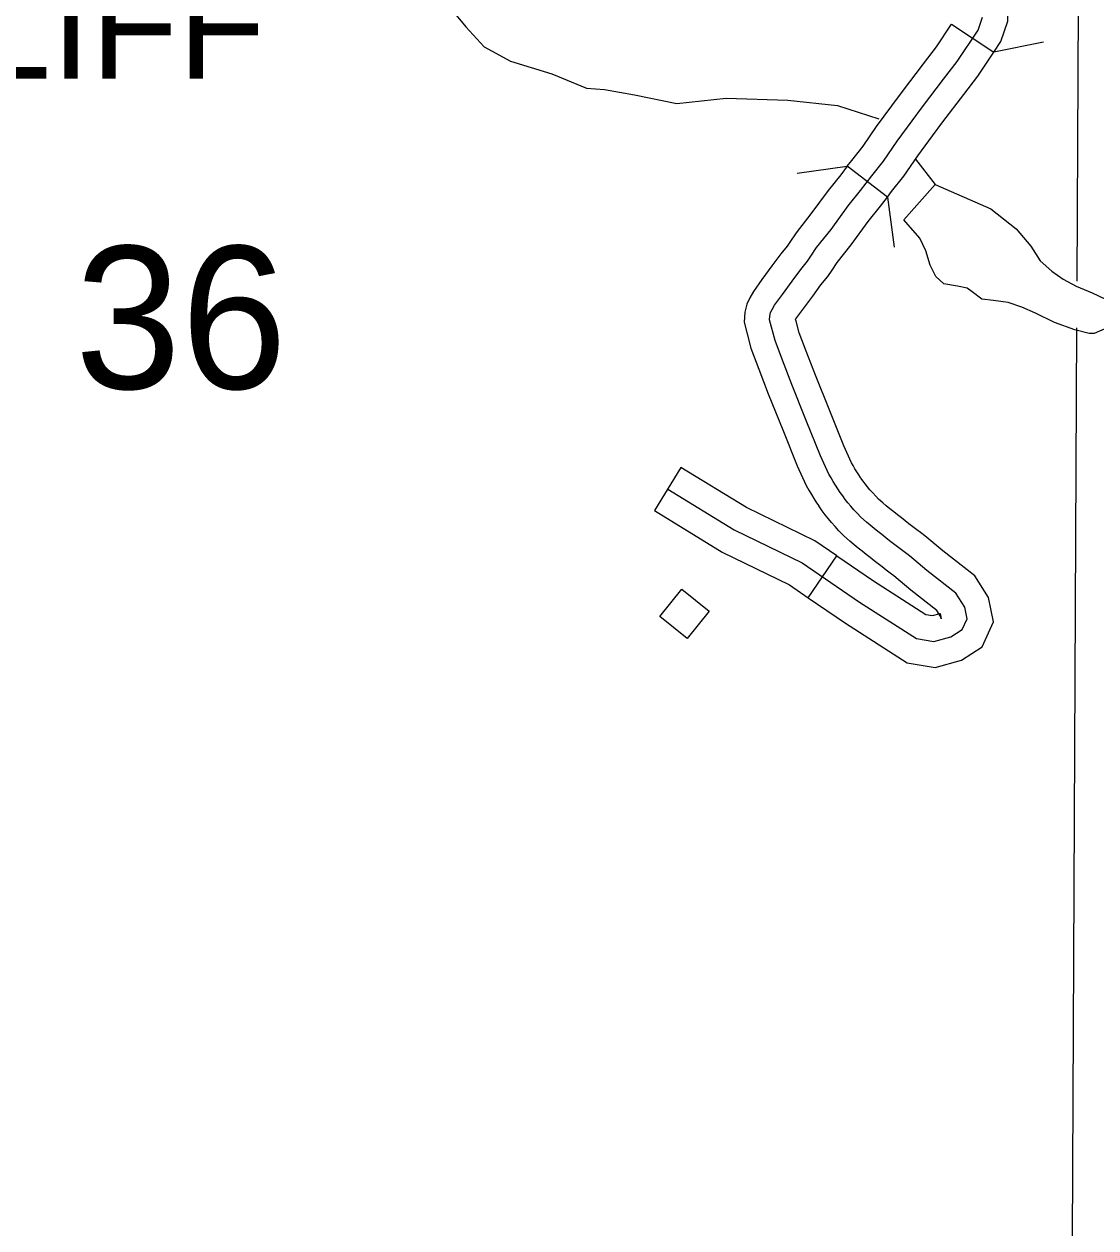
# Model space of a CAD drawing. Extents: x -19 to 366, y -4 to 359.
# Drawn here: x 138.806 to 139.407, y 192.02 to 192.696 of the extents above; entities that cross this region are included whole.
import ezdxf

# ---------------------------------------------------------------- set-up
doc = ezdxf.new("R2010")
doc.units = 0
for name, color, linetype in [('21', 7, 'Continuous'), ('60', 7, 'Continuous'), ('Level 19', 7, 'Continuous'), ('R_Axis Annot', 7, 'Continuous'), ('R_ROW', 7, 'Continuous'), ('R_Temp Easement', 7, 'Continuous'), ('R_Vert Alg Annot', 7, 'Continuous'), ('Sheet Fence', 7, 'Continuous')]:
    doc.layers.add(name, color=color, linetype=linetype)

msp = doc.modelspace()

# ---------------------------------------------------------------- linework, layer by layer
at = {"layer": '21'}
msp.add_lwpolyline([(139.17497, 192.37845), (139.19033, 192.36609), (139.17794, 192.35069), (139.16258, 192.36304)], close=True, dxfattribs=at)
at = {"layer": 'Level 19'}
for points in [[(139.39691, 192.55137), (139.39916, 193.01408), (139.39918, 193.01861), (139.40311, 194.0054), (139.40283, 194.02364), (139.40489, 195.00522), (139.40486, 195.01798), (139.40149, 196.00809), (139.40143, 196.02666), (139.39674, 197.00568), (139.39669, 197.01653), (139.39179, 198.03814)], [(139.39428, 192.01379), (139.39678, 192.52514)]]:
    msp.add_lwpolyline(points, dxfattribs=at)
at = {"layer": 'R_ROW'}
for p, q in [((139.32643, 192.69559), (139.35008, 192.67984)), ((139.29039, 192.59851), (139.26782, 192.61576)), ((139.17452, 192.44678), (139.15966, 192.42256)), ((139.24595, 192.37368), (139.26194, 192.39716))]:
    msp.add_line(p, q, dxfattribs=at)
for points in [[(139.35008, 192.67984), (139.35411, 192.6859), (139.35795, 192.69731), (139.35778, 192.70679), (139.35568, 192.72066), (139.35039, 192.73515), (139.34264, 192.75045), (139.33909, 192.75686), (139.3333, 192.76538), (139.32569, 192.77302), (139.31879, 192.77645), (139.31264, 192.77842), (139.3048, 192.78034), (139.30451, 192.78043)], [(139.33237, 192.35585), (139.33513, 192.36182), (139.33383, 192.36836), (139.32882, 192.37619), (139.31254, 192.38902), (139.3027, 192.39718), (139.30047, 192.39885), (139.29824, 192.40052), (139.29604, 192.40221), (139.29383, 192.40391), (139.29162, 192.40562), (139.28944, 192.40734), (139.28726, 192.40907), (139.28507, 192.41081), (139.28289, 192.41257), (139.28073, 192.41433), (139.27857, 192.41611), (139.27555, 192.41879), (139.27354, 192.4209), (139.27156, 192.42305), (139.26982, 192.42505), (139.26825, 192.42692), (139.26675, 192.42881), (139.26529, 192.43075), (139.26388, 192.43272), (139.26252, 192.43473), (139.2612, 192.43677), (139.25996, 192.43884), (139.25873, 192.44094), (139.25758, 192.44308), (139.25287, 192.45331), (139.24488, 192.47321), (139.23675, 192.49324), (139.23149, 192.50691), (139.22732, 192.51801), (139.22424, 192.52968), (139.22437, 192.5317), (139.22486, 192.53365), (139.2257, 192.53546), (139.2271, 192.53786), (139.23142, 192.54389), (139.23702, 192.55139), (139.24182, 192.55794), (139.24557, 192.56248), (139.24747, 192.56533), (139.25067, 192.57014), (139.25875, 192.5804), (139.2684, 192.5935), (139.27536, 192.60223), (139.28158, 192.61037), (139.2882, 192.61864), (139.29584, 192.62986), (139.30424, 192.64132), (139.31016, 192.64922), (139.32194, 192.66474), (139.32951, 192.67459), (139.34125, 192.69221), (139.34371, 192.69951)], [(139.26782, 192.61576), (139.27039, 192.61912), (139.27677, 192.62709), (139.28424, 192.63806), (139.29283, 192.64978), (139.29882, 192.65777), (139.31065, 192.67336), (139.31795, 192.68287), (139.32643, 192.69559)], [(139.29039, 192.59851), (139.29277, 192.60162), (139.29963, 192.61019), (139.30745, 192.62166), (139.31565, 192.63286), (139.3215, 192.64066), (139.33323, 192.65612), (139.34106, 192.66632), (139.35008, 192.67984)], [(139.26782, 192.61576), (139.26416, 192.61098), (139.25712, 192.60214), (139.24744, 192.58901), (139.23916, 192.57848), (139.23565, 192.57321), (139.23415, 192.57096), (139.23061, 192.56667), (139.2256, 192.55984), (139.21995, 192.55227), (139.21516, 192.54559), (139.2131, 192.54205), (139.21141, 192.53841), (139.21028, 192.53389), (139.20992, 192.52828), (139.21166, 192.52168)], [(139.23913, 192.52891), (139.23888, 192.52986), (139.23904, 192.53013), (139.24289, 192.5355), (139.24844, 192.54294), (139.25304, 192.54921), (139.25699, 192.554), (139.2593, 192.55746), (139.26218, 192.5618), (139.27005, 192.57179), (139.27967, 192.58486), (139.28655, 192.59349), (139.29039, 192.59851)], [(139.27536, 192.4411), (139.27437, 192.44257), (139.27326, 192.44428), (139.27218, 192.44608), (139.27112, 192.4479), (139.27029, 192.44943), (139.26592, 192.45893), (139.25805, 192.47853), (139.24996, 192.49847), (139.24476, 192.51196), (139.24087, 192.52233), (139.23913, 192.52891)], [(139.21166, 192.52168), (139.21376, 192.51369), (139.21821, 192.50186), (139.22354, 192.48802), (139.23171, 192.4679), (139.23982, 192.4477), (139.24487, 192.43672), (139.24634, 192.43399), (139.24773, 192.43161), (139.24915, 192.42926), (139.25067, 192.42689), (139.25185, 192.42516)], [(139.26194, 192.39716), (139.24964, 192.40554), (139.21128, 192.42421), (139.17452, 192.44678)], [(139.3485, 192.36742), (139.34723, 192.37376), (139.3395, 192.38587), (139.32147, 192.40006), (139.31149, 192.40835), (139.30899, 192.41021), (139.30683, 192.41184), (139.30468, 192.41348), (139.30251, 192.41515), (139.30037, 192.41681), (139.29825, 192.41848), (139.2961, 192.42019), (139.29395, 192.4219), (139.29183, 192.42361), (139.28973, 192.42532), (139.2878, 192.42691), (139.28544, 192.42901), (139.28392, 192.43061), (139.28214, 192.43253), (139.28061, 192.4343), (139.27925, 192.43591), (139.278, 192.43749), (139.27675, 192.43915), (139.27554, 192.44084), (139.27536, 192.4411)], [(139.16709, 192.43467), (139.20444, 192.41175), (139.24249, 192.39322), (139.27477, 192.37123), (139.30672, 192.35071), (139.31652, 192.34907), (139.32599, 192.35169), (139.33237, 192.35585)], [(139.15966, 192.42256), (139.1976, 192.39928), (139.23535, 192.3809), (139.24595, 192.37368)], [(139.32064, 192.36185), (139.32042, 192.36296), (139.31815, 192.36652), (139.30361, 192.37797), (139.29391, 192.38602), (139.29195, 192.38748), (139.28966, 192.38921), (139.28739, 192.39094), (139.28515, 192.39266), (139.28287, 192.39443), (139.28063, 192.3962), (139.27841, 192.39796), (139.2762, 192.39972), (139.27395, 192.40153), (139.27172, 192.40335), (139.26934, 192.40531), (139.26566, 192.40857), (139.26317, 192.4112), (139.26098, 192.41357), (139.25903, 192.41581), (139.25725, 192.41793), (139.2555, 192.42014), (139.25384, 192.42235), (139.25223, 192.4246), (139.25185, 192.42516)], [(139.26194, 192.39716), (139.28261, 192.38308), (139.31194, 192.36424), (139.31576, 192.3636), (139.32006, 192.36479), (139.32064, 192.36185)], [(139.24595, 192.37368), (139.26693, 192.35938), (139.3015, 192.33718), (139.31727, 192.33455), (139.3319, 192.33859), (139.34355, 192.34619), (139.34997, 192.36006), (139.3485, 192.36742)]]:
    msp.add_lwpolyline(points, dxfattribs=at)
at = {"layer": 'R_Temp Easement'}
for points in [[(139.04546, 192.70402), (139.05381, 192.69396), (139.06408, 192.68281), (139.07882, 192.6748), (139.10203, 192.66772), (139.12149, 192.65962), (139.13167, 192.6589), (139.14848, 192.65593), (139.1722, 192.65099), (139.19988, 192.65395), (139.23448, 192.65296), (139.26246, 192.64983), (139.28566, 192.64243)], [(139.3062, 192.61983), (139.31718, 192.60557)], [(139.31718, 192.60557), (139.29955, 192.58565)], [(139.31718, 192.60557), (139.34854, 192.59184), (139.36268, 192.58069), (139.37093, 192.57097), (139.37611, 192.56281), (139.38262, 192.55701), (139.3891, 192.55241), (139.39641, 192.54854), (139.40533, 192.54478), (139.41274, 192.54128)], [(139.41366, 192.52511), (139.40637, 192.52202), (139.40356, 192.5219), (139.39552, 192.52401), (139.38414, 192.52814), (139.37352, 192.53344), (139.36581, 192.53663), (139.35817, 192.53941), (139.35002, 192.54055), (139.34332, 192.54125), (139.33804, 192.54528), (139.33513, 192.54738), (139.32973, 192.54846), (139.32206, 192.54986), (139.31756, 192.55384), (139.31444, 192.56037), (139.31196, 192.56829), (139.30865, 192.57547), (139.29955, 192.58565)]]:
    msp.add_lwpolyline(points, dxfattribs=at)
at = {"layer": 'R_Vert Alg Annot'}
for points in [[(139.37793, 192.68541), (139.35007, 192.67984)], [(139.23966, 192.61201), (139.26782, 192.61576)], [(139.29039, 192.59851), (139.29415, 192.57035)]]:
    msp.add_lwpolyline(points, dxfattribs=at)
at = {"layer": 'Sheet Fence'}
for points in [[(146.77834, 1.69699), (146.57878, 10.31313), (146.37852, 18.92942), (146.17757, 27.54584), (145.97591, 36.16241), (145.77356, 44.77911), (145.57052, 53.39596), (145.36679, 62.01295), (145.16236, 70.63008), (144.95724, 79.24735), (144.75142, 87.86477), (144.54492, 96.48232), (144.33773, 105.10002), (144.12986, 113.71787), (143.92129, 122.33585), (143.71204, 130.95398), (143.5021, 139.57225), (143.29148, 148.19067), (143.08018, 156.80923), (142.8682, 165.42794), (142.65553, 174.04679), (142.44218, 182.66579), (142.22816, 191.28493), (142.01345, 199.90421), (141.79807, 208.52365), (141.58202, 217.14322), (141.36528, 225.76295), (141.14788, 234.38282), (140.9298, 243.00284), (140.71105, 251.623), (140.49162, 260.24332), (140.27153, 268.86377), (140.05077, 277.48438), (139.82934, 286.10514), (139.60724, 294.72604), (139.38447, 303.34709), (139.16105, 311.96829), (138.93695, 320.58964), (138.7122, 329.21114), (138.48678, 337.83278), (138.2607, 346.45458)], [(139.44064, 1.53154), (139.25106, 10.14733), (139.06082, 18.76327), (138.86992, 27.37935), (138.67836, 35.99557), (138.48613, 44.61194), (138.29325, 53.22845), (138.09971, 61.84511), (137.9055, 70.46191), (137.71065, 79.07885), (137.51513, 87.69595), (137.31896, 96.31318), (137.12214, 104.93057), (136.92466, 113.54809), (136.72653, 122.16577), (136.52775, 130.78359), (136.32832, 139.40156), (136.12824, 148.01968), (135.9275, 156.63794), (135.72612, 165.25636), (135.5241, 173.87492), (135.32143, 182.49362), (135.11811, 191.11248), (134.91415, 199.73149), (134.70954, 208.35064), (134.50429, 216.96995), (134.2984, 225.5894), (134.09187, 234.209), (133.8847, 242.82876), (133.6769, 251.44866), (133.46845, 260.06872), (133.25937, 268.68892), (133.04965, 277.30928), (132.8393, 285.92978), (132.62831, 294.55044), (132.41669, 303.17125), (132.20444, 311.79221), (131.99156, 320.41333), (131.77805, 329.0346), (131.56391, 337.65601), (131.34914, 346.27759)], [(0, 189.51617), (7.11214, 189.52059), (14.22427, 189.53386), (21.33637, 189.55597), (28.44845, 189.58693), (35.56048, 189.62672), (42.67245, 189.67537), (49.78436, 189.73285), (56.89619, 189.79918), (64.00793, 189.87436), (71.11958, 189.95838), (78.23111, 190.05124), (85.34253, 190.15294), (92.45381, 190.26349), (99.56495, 190.38288), (106.67593, 190.51112), (113.78675, 190.6482), (120.89739, 190.79412), (128.00785, 190.94888), (135.11811, 191.11248), (142.22816, 191.28493), (149.33799, 191.46621), (156.44759, 191.65634), (163.55694, 191.85531), (170.66605, 192.06312), (177.77489, 192.27977), (184.88345, 192.50526), (191.99173, 192.73959), (199.09971, 192.98276), (206.20739, 193.23477), (213.31474, 193.49561), (220.42177, 193.7653), (227.52845, 194.04382), (234.63479, 194.33118), (241.74076, 194.62738), (248.84635, 194.93241), (255.95157, 195.24628), (263.05638, 195.56898), (270.16079, 195.90052), (277.26478, 196.24089), (284.36834, 196.5901), (291.47147, 196.94814), (298.57414, 197.31501), (305.67635, 197.69072), (312.77809, 198.07525), (319.87934, 198.46862), (326.9801, 198.87082), (334.08035, 199.28185), (341.18009, 199.7017)]]:
    msp.add_spline(points, degree=3, dxfattribs=at)

# ---------------------------------------------------------------- texts
at = {"layer": '60'}
msp.add_text('FERNCLIFF', height=0.06, dxfattribs=at).set_placement((138.49993, 192.66491))
at = {"layer": 'R_Axis Annot'}
msp.add_text('36', height=0.08, dxfattribs=at).set_placement((138.83436, 192.49095))

doc.saveas('drawing.dxf')
